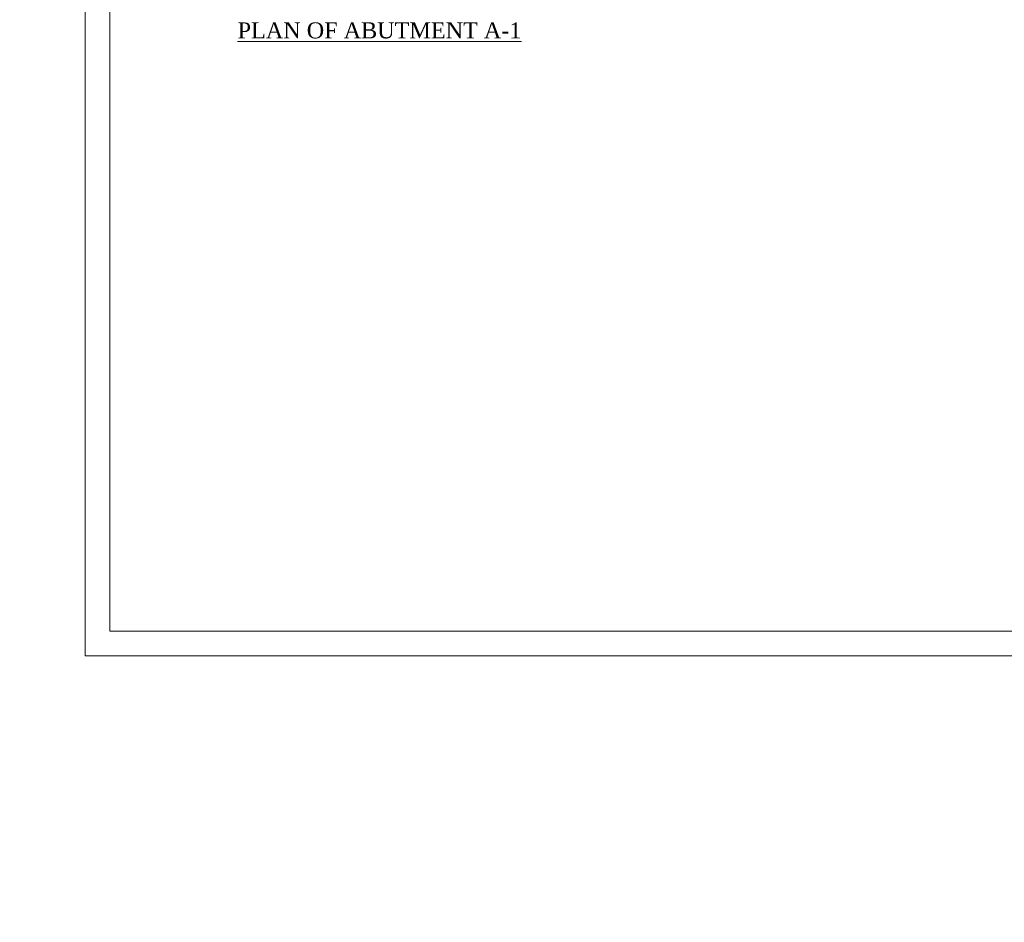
# Model space of a CAD drawing. Header units: millimetres. Extents: x -20950785 to 389010297, y -11535949 to 14056629.
# Tile 508 of 654: x 18167904 to 18247946, y -1557902 to -1484564. Entities that reach past the tile are written whole.
import ezdxf

# ---------------------------------------------------------------- set-up
doc = ezdxf.new("R2010")
doc.units = ezdxf.units.MM
doc.header["$LTSCALE"] = 60
doc.header["$MEASUREMENT"] = 0
doc.styles.add('Annotative', font='arial.ttf')

msp = doc.modelspace()

# ---------------------------------------------------------------- linework, layer by layer
at = {"color": 7, "linetype": 'Continuous', "lineweight": 9, "ltscale": 2, "elevation": -2327.17}
for points in [[(18173227, -1311229.5), (18479611, -1311229.5), (18479611, -1536258.82), (18173227, -1536258.82)], [(18175227, -1313229.5), (18477611, -1313229.5), (18477611, -1534258.82), (18175227, -1534258.82)]]:
    msp.add_lwpolyline(points, close=True, dxfattribs=at)

# ---------------------------------------------------------------- texts
at = {"color": 7, "linetype": 'Continuous', "lineweight": 9, "char_height": 2000, "attachment_point": 1, "rotation": 270, "style": 'Annotative'}
for insert in [(18195512.02, 1504545.1), (18195512.02, 1074680.1)]:
    msp.add_mtext_dynamic_manual_height_columns('\\pi3721.38129;RCC BOX TYPE \\P\\pi6282.77284;ABUTMENT', width=27876.5961, gutter_width=1000, heights=[0], dxfattribs=dict(at, insert=insert))
at = {"linetype": 'Continuous', "lineweight": 9, "char_height": 1300, "attachment_point": 1}
for s, insert, width in [('{\\fTimes New Roman|b0|i0|c0|p18;\\LPLAN OF ABUTMENT A-1\\Fitalicc|c0;  }', (18185621.38, -1484780.15), 23943.5244), ('\\pi5418.09167,t45718.09167;{\\fTimes New Roman|b0|i0|c0|p18;\\L ELEVATION OF \\P\\pi2504.57329,t42804.57329;ABUTMENT ELEMENT \\P\\pi7381.21352,t47681.21352;DIRECTION}', (16479735.37, -1485544.48), 25045.2677), ('\\pi5418.09167,t45718.09167;{\\fTimes New Roman|b0|i0|c0|p18;\\L ELEVATION OF \\P\\pi2504.57329,t42804.57329;ABUTMENT ELEMENT \\P\\pi7381.21352,t47681.21352;DIRECTION}', (18048262.87, -1485279.3), 25045.2677)]:
    msp.add_mtext(s, dxfattribs=dict(at, insert=insert, width=width))

doc.saveas('drawing.dxf')
